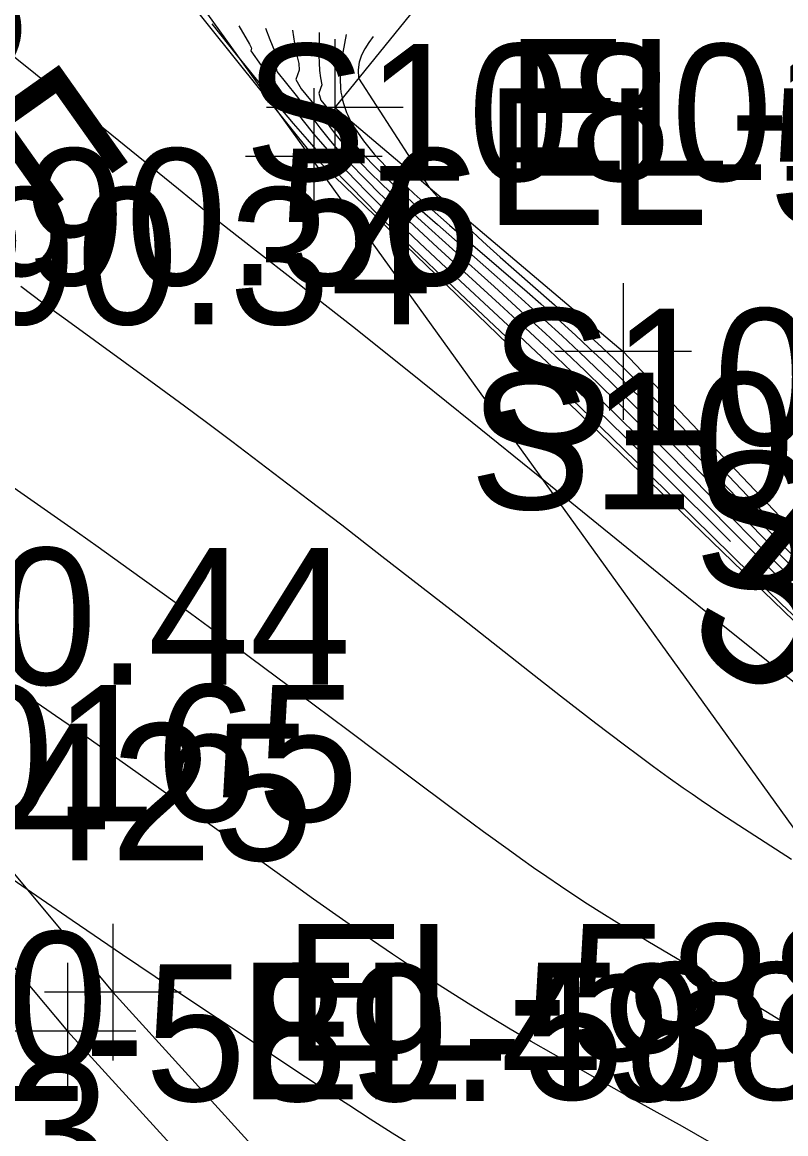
# Model space of a CAD drawing. Extents: x 1729869 to 1735532, y 648588 to 653771.
# Drawn here: x 1730659.71 to 1730682.05, y 652641.94 to 652674.48 of the extents above; entities that cross this region are included whole.
import ezdxf

# ---------------------------------------------------------------- set-up
doc = ezdxf.new("R2010")
doc.units = 0
for name, color, linetype in [('SURVEY - CENTERLINE - Preliminary Curve Text', 7, 'Continuous'), ('SURVEY - CONTOURS - Index with Text', 7, 'Continuous'), ('SURVEY - CONTOURS - Intermediate with optional Text', 7, 'Continuous'), ('SURVEY - DRAINAGE - Storm Sewer', 7, 'Continuous'), ('SURVEY - DTM - Breaklines', 7, 'Continuous'), ('SURVEY - DTM - Breaklines - Points - Elevations', 7, 'Continuous'), ('SURVEY - DTM - Breaklines - Points - Locators', 7, 'Continuous'), ('SURVEY - DTM - Breaklines - Points - Numbers', 7, 'Continuous'), ('SURVEY - NON-TRANSPORTATION - Features', 7, 'Continuous'), ('SURVEY - NON-TRANSPORTATION - Features - Points - Elevations', 7, 'Continuous'), ('SURVEY - NON-TRANSPORTATION - Features - Points - Locators', 7, 'Continuous'), ('SURVEY - NON-TRANSPORTATION - Features - Points - Numbers', 7, 'Continuous'), ('SURVEY - NON-TRANSPORTATION - Features Text', 7, 'Continuous'), ('SURVEY - TRANSPORTATION - Features', 7, 'Continuous'), ('SURVEY - TRANSPORTATION - Features - Points - Elevations', 7, 'Continuous'), ('SURVEY - TRANSPORTATION - Features - Points - Locators', 7, 'Continuous'), ('SURVEY - TRANSPORTATION - Features - Points - Numbers', 7, 'Continuous'), ('SURVEY - TRANSPORTATION - Roads - Points - Elevations', 7, 'Continuous'), ('SURVEY - TRANSPORTATION - Roads - Points - Numbers', 7, 'Continuous')]:
    doc.layers.add(name, color=color, linetype=linetype)

msp = doc.modelspace()

# ---------------------------------------------------------------- linework, layer by layer
at = {"layer": 'SURVEY - CONTOURS - Index with Text'}
for points in [[(1730666.042, 652674.37), (1730666.362, 652673.838), (1730666.42, 652673.717), (1730666.395, 652673.645), (1730666.703, 652673.215), (1730667.051, 652672.776), (1730667.332, 652672.378), (1730667.624, 652671.984), (1730667.925, 652671.594), (1730668.233, 652671.214), (1730668.431, 652670.979), (1730668.631, 652670.749), (1730668.833, 652670.522), (1730669.038, 652670.297), (1730669.246, 652670.075), (1730669.457, 652669.854), (1730669.82, 652669.485), (1730670.194, 652669.115), (1730670.579, 652668.741), (1730670.952, 652668.384), (1730671.334, 652668.022), (1730672.116, 652667.289), (1730673.919, 652665.612), (1730674.906, 652664.685), (1730675.68, 652663.95), (1730676.52, 652663.142), (1730677.332, 652662.351), (1730678.426, 652661.272), (1730680.439, 652659.272)], [(1730669.973, 652674.059), (1730669.849, 652673.883), (1730669.735, 652673.702), (1730669.639, 652673.512), (1730669.569, 652673.309), (1730669.536, 652673.088), (1730669.549, 652672.843), (1730671.619, 652669.642), (1730671.855, 652669.381), (1730672.08, 652669.141), (1730672.296, 652668.917), (1730672.505, 652668.707), (1730672.709, 652668.507), (1730673.042, 652668.192), (1730673.306, 652667.949), (1730673.697, 652667.597), (1730674.093, 652667.246), (1730675.287, 652666.205), (1730675.814, 652665.74), (1730676.218, 652665.376), (1730676.666, 652664.964), (1730677.027, 652664.623), (1730677.394, 652664.269), (1730677.581, 652664.086), (1730677.97, 652663.699), (1730678.368, 652663.297), (1730678.772, 652662.883), (1730679.179, 652662.46), (1730679.998, 652661.603), (1730681.324, 652660.203), (1730681.736, 652659.77), (1730682.026, 652659.469)], [(1730680.267, 652641.438), (1730679.028, 652642.146), (1730677.747, 652642.863), (1730676.472, 652643.574), (1730675.251, 652644.264), (1730674.602, 652644.639), (1730673.983, 652645.003), (1730673.396, 652645.356), (1730672.837, 652645.699), (1730672.306, 652646.032), (1730671.801, 652646.355), (1730671.473, 652646.57), (1730671.155, 652646.781), (1730670.542, 652647.194), (1730669.954, 652647.599), (1730669.082, 652648.207), (1730668.235, 652648.806), (1730667.411, 652649.396), (1730665.539, 652650.746), (1730664.31, 652651.624), (1730662.566, 652652.86), (1730661.634, 652653.514), (1730660.682, 652654.174), (1730659.225, 652655.174)]]:
    msp.add_lwpolyline(points, dxfattribs=at)
at = {"layer": 'SURVEY - CONTOURS - Intermediate with optional Text'}
for points in [[(1730665.256, 652674.433), (1730665.969, 652673.537), (1730666.385, 652673.021), (1730666.801, 652672.51), (1730667.218, 652672.008), (1730667.633, 652671.518), (1730668.045, 652671.043), (1730668.303, 652670.753), (1730668.56, 652670.47), (1730668.817, 652670.192), (1730669.074, 652669.918), (1730669.334, 652669.647), (1730669.702, 652669.27), (1730670.135, 652668.835), (1730670.682, 652668.298), (1730671.129, 652667.865), (1730671.586, 652667.428), (1730672.515, 652666.547), (1730674.198, 652664.959), (1730675.128, 652664.077), (1730676.042, 652663.204), (1730676.974, 652662.304), (1730678.023, 652661.281), (1730679.348, 652659.977), (1730681.042, 652658.306), (1730681.485, 652657.873), (1730681.932, 652657.442), (1730682.383, 652657.016)], [(1730666.828, 652674.308), (1730666.955, 652673.973), (1730667.02, 652673.805), (1730667.088, 652673.638), (1730667.143, 652673.474), (1730667.097, 652673.341), (1730667.154, 652673.036), (1730667.728, 652672.332), (1730667.963, 652672.015), (1730668.182, 652671.698), (1730668.416, 652671.385), (1730668.568, 652671.191), (1730668.726, 652670.999), (1730668.888, 652670.809), (1730669.055, 652670.619), (1730669.226, 652670.431), (1730669.402, 652670.243), (1730669.628, 652670.009), (1730669.86, 652669.774), (1730670.098, 652669.538), (1730670.342, 652669.302), (1730670.591, 652669.065), (1730671.178, 652668.514), (1730671.86, 652667.884), (1730673.67, 652666.226), (1730674.431, 652665.523), (1730675.116, 652664.883), (1730675.787, 652664.247), (1730676.438, 652663.621), (1730677.101, 652662.975), (1730677.772, 652662.312), (1730679.098, 652660.985), (1730681.149, 652658.923), (1730681.634, 652658.44), (1730682.206, 652657.878)], [(1730667.614, 652674.246), (1730667.679, 652673.854), (1730667.716, 652673.658), (1730667.757, 652673.462), (1730667.804, 652673.267), (1730667.81, 652673.072), (1730667.716, 652672.802), (1730667.87, 652672.532), (1730668.278, 652672.032), (1730668.455, 652671.797), (1730668.62, 652671.546), (1730668.732, 652671.389), (1730668.849, 652671.233), (1730668.972, 652671.077), (1730669.101, 652670.921), (1730669.235, 652670.766), (1730669.374, 652670.609), (1730669.632, 652670.332), (1730669.905, 652670.053), (1730670.189, 652669.773), (1730670.484, 652669.49), (1730670.787, 652669.207), (1730671.392, 652668.652), (1730672.295, 652667.837), (1730673.515, 652666.74), (1730674.42, 652665.917), (1730675.017, 652665.366), (1730675.607, 652664.815), (1730676.181, 652664.269), (1730676.722, 652663.747), (1730677.234, 652663.245), (1730677.759, 652662.722), (1730678.555, 652661.919), (1730680.558, 652659.882), (1730681.401, 652659.026), (1730681.961, 652658.464), (1730682.241, 652658.187)], [(1730668.401, 652674.183), (1730668.392, 652673.958), (1730668.386, 652673.734), (1730668.386, 652673.51), (1730668.393, 652673.288), (1730668.41, 652673.067), (1730668.439, 652672.848), (1730668.471, 652672.65), (1730668.383, 652672.398), (1730668.445, 652672.2), (1730668.719, 652671.864), (1730668.865, 652671.695), (1730668.937, 652671.576), (1730669.014, 652671.456), (1730669.097, 652671.336), (1730669.184, 652671.215), (1730669.277, 652671.094), (1730669.374, 652670.972), (1730669.649, 652670.653), (1730669.952, 652670.329), (1730670.278, 652670.002), (1730670.622, 652669.673), (1730670.98, 652669.342), (1730671.347, 652669.011), (1730671.857, 652668.557), (1730673.605, 652667.018), (1730674.31, 652666.389), (1730674.994, 652665.771), (1730675.506, 652665.299), (1730676.003, 652664.834), (1730676.489, 652664.372), (1730676.927, 652663.947), (1730677.365, 652663.516), (1730677.969, 652662.91), (1730678.582, 652662.287), (1730679.947, 652660.884), (1730681.334, 652659.454), (1730681.97, 652658.806), (1730682.286, 652658.489)], [(1730669.187, 652674.121), (1730669.134, 652673.857), (1730669.085, 652673.593), (1730669.045, 652673.33), (1730669.018, 652673.068), (1730669.008, 652672.808), (1730669.021, 652672.551), (1730669.035, 652672.431), (1730669.056, 652672.312), (1730669.082, 652672.193), (1730669.115, 652672.074), (1730669.154, 652671.955), (1730669.2, 652671.836), (1730669.232, 652671.761), (1730669.267, 652671.686), (1730669.305, 652671.611), (1730669.345, 652671.535), (1730669.388, 652671.459), (1730669.434, 652671.383), (1730669.695, 652671.004), (1730670.01, 652670.62), (1730670.37, 652670.232), (1730670.763, 652669.842), (1730671.181, 652669.453), (1730671.614, 652669.066), (1730672.213, 652668.542), (1730673.659, 652667.298), (1730674.482, 652666.583), (1730674.88, 652666.232), (1730675.481, 652665.694), (1730675.898, 652665.315), (1730676.302, 652664.939), (1730676.667, 652664.594), (1730677.163, 652664.116), (1730677.494, 652663.789), (1730677.838, 652663.446), (1730678.185, 652663.094), (1730678.536, 652662.736), (1730679.24, 652662.008), (1730681.546, 652659.6), (1730681.904, 652659.23), (1730682.261, 652658.866)], [(1730682.593, 652654.914), (1730681.64, 652655.671), (1730680.166, 652656.853), (1730678.808, 652657.95), (1730674.853, 652661.162), (1730672.879, 652662.759), (1730671.371, 652663.971), (1730669.457, 652665.499), (1730668.575, 652666.198), (1730667.485, 652667.054), (1730665.982, 652668.23), (1730665.044, 652668.971), (1730664.275, 652669.588), (1730662.119, 652671.335), (1730660.693, 652672.477), (1730658.946, 652673.874)], [(1730682.224, 652649.969), (1730680.683, 652650.959), (1730680.126, 652651.325), (1730679.582, 652651.69), (1730679.314, 652651.874), (1730679.048, 652652.059), (1730678.611, 652652.369), (1730678.179, 652652.683), (1730677.752, 652652.999), (1730677.33, 652653.317), (1730676.499, 652653.951), (1730675.463, 652654.75), (1730674.551, 652655.462), (1730672.559, 652657.028), (1730670.232, 652658.84), (1730669.057, 652659.751), (1730668.095, 652660.489), (1730665.837, 652662.203), (1730665.102, 652662.756), (1730664.455, 652663.237), (1730663.617, 652663.851), (1730660.921, 652665.813), (1730660.313, 652666.259), (1730659.661, 652666.744)], [(1730677.263, 652664.864), (1730677.491, 652664.63)], [(1730682.362, 652644.971), (1730681.521, 652645.487), (1730680.645, 652646.011), (1730678.871, 652647.056), (1730678.017, 652647.566), (1730677.554, 652647.847), (1730677.106, 652648.123), (1730676.673, 652648.394), (1730676.254, 652648.662), (1730675.849, 652648.926), (1730675.456, 652649.187), (1730675.058, 652649.458), (1730674.67, 652649.726), (1730674.294, 652649.991), (1730673.926, 652650.255), (1730673.211, 652650.774), (1730672.179, 652651.534), (1730671.173, 652652.284), (1730669.243, 652653.742), (1730668.251, 652654.484), (1730666.002, 652656.156), (1730665.369, 652656.622), (1730664.626, 652657.164), (1730662.832, 652658.461), (1730661.93, 652659.109), (1730661.328, 652659.538), (1730660.546, 652660.088), (1730659.37, 652660.905)], [(1730671.197, 652641.544), (1730670.534, 652641.958), (1730669.889, 652642.367), (1730669.262, 652642.769), (1730668.652, 652643.164), (1730667.657, 652643.818), (1730666.285, 652644.73), (1730664.557, 652645.888), (1730662.645, 652647.178), (1730661.169, 652648.181), (1730660.262, 652648.802), (1730659.847, 652649.09), (1730659.412, 652649.394)]]:
    msp.add_lwpolyline(points, dxfattribs=at)
at = {"layer": 'SURVEY - DRAINAGE - Storm Sewer'}
msp.add_line((1730596.591, 652770.017), (1730765.053, 652535.79), dxfattribs=at)
at = {"layer": 'SURVEY - DTM - Breaklines'}
for points in [[(1730587.774, 652756.33), (1730594.925, 652741.91), (1730609.577, 652716.644), (1730625.689, 652692.371), (1730643.455, 652668.78), (1730662.354, 652646.079), (1730682.257, 652624.222), (1730702.707, 652602.668), (1730723.576, 652581.257), (1730744.651, 652559.957), (1730765.85, 652538.806), (1730769.397, 652535.272), (1730794.44, 652510.116), (1730815.612, 652488.907), (1730836.832, 652467.723), (1730858.033, 652446.55), (1730879.263, 652425.34), (1730900.421, 652404.063), (1730921.638, 652382.868), (1730942.829, 652361.634), (1730964.104, 652340.505), (1730985.371, 652319.345), (1731006.623, 652298.196)], [(1730700.997, 652647.917), (1730696.706, 652647.431), (1730684.081, 652655.221), (1730668.238, 652670.545), (1730657.478, 652683.968), (1730643.207, 652702.92), (1730633.828, 652716.986), (1730631.849, 652720.636), (1730632.902, 652721.55)]]:
    msp.add_lwpolyline(points, dxfattribs=at)
at = {"layer": 'SURVEY - DTM - Breaklines - Points - Locators'}
for p, q in [((1730668.238, 652672.545), (1730668.238, 652668.545)), ((1730670.238, 652670.545), (1730666.238, 652670.545)), ((1730662.354, 652648.079), (1730662.354, 652644.079)), ((1730664.354, 652646.079), (1730660.354, 652646.079))]:
    msp.add_line(p, q, dxfattribs=at)
at = {"layer": 'SURVEY - NON-TRANSPORTATION - Features'}
msp.add_lwpolyline([(1730632.902, 652721.55), (1730636.338, 652714.333), (1730640.536, 652708.029), (1730647.132, 652700.226), (1730651.376, 652692.823), (1730655.231, 652689.361), (1730658.804, 652686.196), (1730664.883, 652681.359), (1730670.362, 652681.516), (1730673.375, 652677.57), (1730668.853, 652671.984), (1730677.291, 652664.84), (1730684.641, 652657.096), (1730690.61, 652652.907), (1730697.43, 652649.993), (1730700.997, 652647.917)], dxfattribs=at)
at = {"layer": 'SURVEY - NON-TRANSPORTATION - Features - Points - Locators'}
for p, q in [((1730668.853, 652673.984), (1730668.853, 652669.984)), ((1730670.853, 652671.984), (1730666.853, 652671.984)), ((1730677.291, 652666.84), (1730677.291, 652662.84)), ((1730679.291, 652664.84), (1730675.291, 652664.84))]:
    msp.add_line(p, q, dxfattribs=at)
at = {"layer": 'SURVEY - TRANSPORTATION - Features'}
msp.add_lwpolyline([(1730586.183, 652757.164), (1730586.107, 652755.473), (1730593.264, 652741.041), (1730607.983, 652715.659), (1730624.177, 652691.263), (1730642.02, 652667.638), (1730661.035, 652644.941), (1730680.984, 652623.035), (1730701.463, 652601.45), (1730722.34, 652580.032), (1730743.41, 652558.728), (1730764.612, 652537.574), (1730768.158, 652534.04), (1730793.207, 652508.887), (1730814.38, 652487.676), (1730835.6, 652466.493), (1730856.805, 652445.317)], dxfattribs=at)
at = {"layer": 'SURVEY - TRANSPORTATION - Features - Points - Locators'}
for p, q in [((1730661.035, 652646.941), (1730661.035, 652642.941)), ((1730663.035, 652644.941), (1730659.035, 652644.941))]:
    msp.add_line(p, q, dxfattribs=at)

# ---------------------------------------------------------------- texts
at = {"layer": 'SURVEY - CENTERLINE - Preliminary Curve Text'}
msp.add_text('DESIGN SPEED 00 MPH', height=5, rotation=296.9983, dxfattribs=at).set_placement((1730675.747, 652737.861))
at = {"layer": 'SURVEY - CONTOURS - Index with Text'}
msp.add_text('595', height=5, rotation=323.4676, dxfattribs=at).set_placement((1730678.875, 652656.594))
at = {"layer": 'SURVEY - DTM - Breaklines - Points - Elevations'}
for s, p in [('EL-593.64', (1730673.238, 652668.545)), ('EL-590.56', (1730648.455, 652666.78)), ('EL-588.76', (1730667.354, 652644.079))]:
    msp.add_text(s, height=4, dxfattribs=at).set_placement(p)
at = {"layer": 'SURVEY - DTM - Breaklines - Points - Numbers'}
for s, p in [('S10808', (1730672.794, 652660.221)), ('S10165', (1730651.114, 652651.079))]:
    msp.add_text(s, height=4, dxfattribs=at).set_placement(p)
at = {"layer": 'SURVEY - NON-TRANSPORTATION - Features - Points - Elevations'}
msp.add_text('EL-599.51', height=4, dxfattribs=at).set_placement((1730673.853, 652669.984))
at = {"layer": 'SURVEY - NON-TRANSPORTATION - Features - Points - Numbers'}
for s, p in [('S10801', (1730666.209, 652669.84)), ('S10802', (1730673.401, 652662.096)), ('S10803', (1730679.37, 652657.907))]:
    msp.add_text(s, height=4, dxfattribs=at).set_placement(p)
at = {"layer": 'SURVEY - NON-TRANSPORTATION - Features Text'}
msp.add_text('ROCK FACE', height=5, rotation=305.3032, dxfattribs=at).set_placement((1730636.419, 652698.98))
at = {"layer": 'SURVEY - TRANSPORTATION - Features - Points - Elevations'}
for s, p in [('EL-590.34', (1730647.02, 652665.638)), ('EL-588.56', (1730666.035, 652642.941))]:
    msp.add_text(s, height=4, dxfattribs=at).set_placement(p)
at = {"layer": 'SURVEY - TRANSPORTATION - Features - Points - Numbers'}
msp.add_text('S13425', height=4, dxfattribs=at).set_placement((1730649.795, 652649.941))
at = {"layer": 'SURVEY - TRANSPORTATION - Roads - Points - Elevations'}
for s, p in [('EL-590.44', (1730644.645, 652655.086)), ('EL-589.49', (1730654.968, 652642.895)), ('EL-590.63', (1730637.586, 652640.079))]:
    msp.add_text(s, height=4, dxfattribs=at).set_placement(p)
at = {"layer": 'SURVEY - TRANSPORTATION - Roads - Points - Numbers'}
msp.add_text('S12920', height=4, dxfattribs=at).set_placement((1730643.775, 652643.852))

doc.saveas('drawing.dxf')
